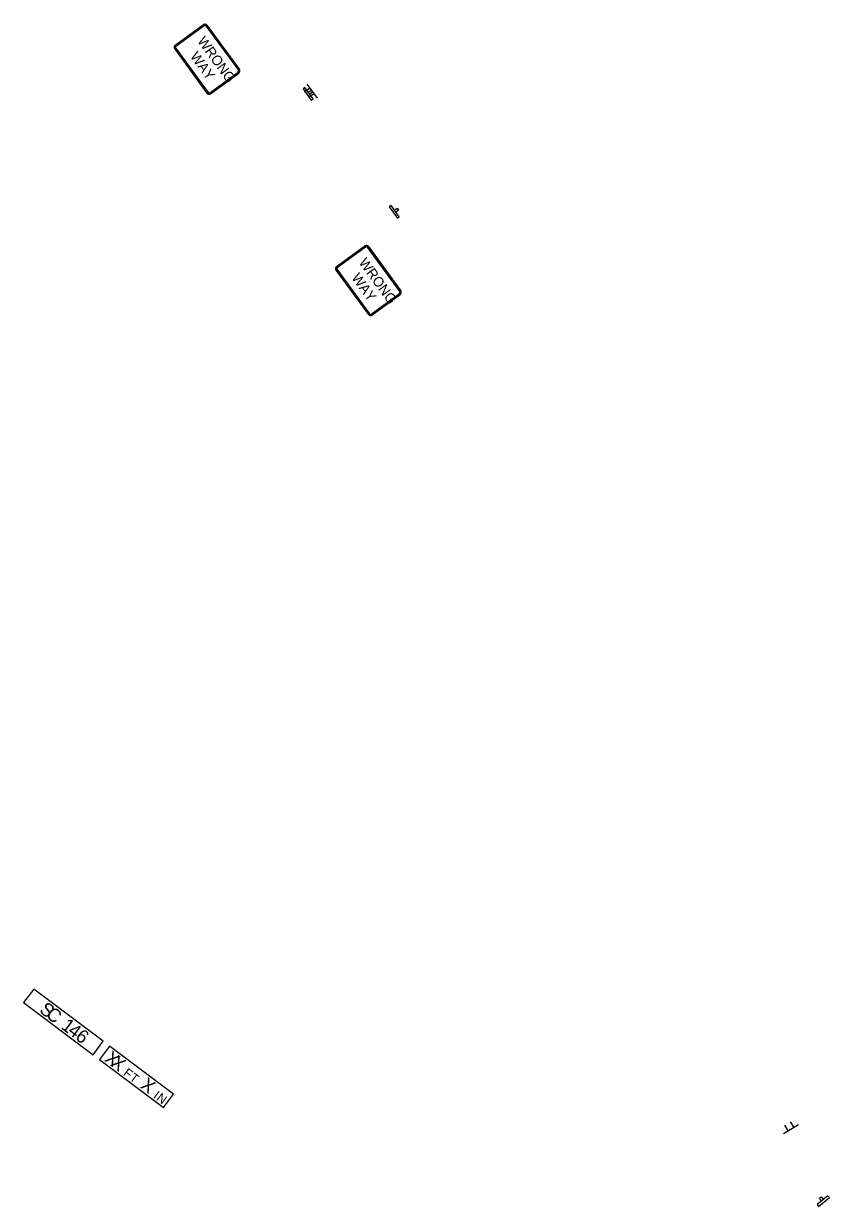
# Model space of a CAD drawing. Extents: x 1581789 to 1622364, y 1043167 to 1103486.
# Drawn here: x 1608920 to 1609402, y 1092218 to 1092927 of the extents above; entities that cross this region are included whole.
import ezdxf

# ---------------------------------------------------------------- set-up
doc = ezdxf.new("R2010")
doc.units = 0
doc.layers.add('RD_PD_ALT1_TX', color=7, linetype='Continuous')

msp = doc.modelspace()

# ---------------------------------------------------------------- linework, layer by layer
at = {"layer": 'RD_PD_ALT1_TX'}
for p, q in [((1609010.78, 1092913.73), (1609027.75, 1092926.1)), ((1609011.22, 1092913.13), (1609028.19, 1092925.5)), ((1609029.24, 1092925.33), (1609048.68, 1092898.66)), ((1609029.85, 1092925.77), (1609049.29, 1092899.11)), ((1609010.45, 1092911.64), (1609029.89, 1092884.97)), ((1609011.06, 1092912.08), (1609030.5, 1092885.41)), ((1609031.55, 1092885.25), (1609048.51, 1092897.62)), ((1609031.99, 1092884.64), (1609048.96, 1092897.01)), ((1609091.46, 1092887.88), (1609088.23, 1092885.53)), ((1609089.62, 1092890.41), (1609095.76, 1092881.98)), ((1609093.82, 1092884.64), (1609090.6, 1092882.29)), ((1609107.42, 1092781.14), (1609124.39, 1092793.51)), ((1609107.87, 1092780.54), (1609124.84, 1092792.9)), ((1609125.88, 1092792.74), (1609145.32, 1092766.07)), ((1609126.49, 1092793.18), (1609145.93, 1092766.51)), ((1609107.1, 1092779.05), (1609126.53, 1092752.38)), ((1609107.7, 1092779.49), (1609127.14, 1092752.82)), ((1609128.19, 1092752.66), (1609145.16, 1092765.02)), ((1609128.63, 1092752.05), (1609145.6, 1092764.42)), ((1609383.99, 1092267.25), (1609375.07, 1092261.85)), ((1609377.88, 1092263.55), (1609375.82, 1092266.97)), ((1609381.32, 1092265.63), (1609379.25, 1092269.05))]:
    msp.add_line(p, q, dxfattribs=at)
for points in [[(1609087.43, 1092887.51), (1609092.34, 1092880.78), (1609093.46, 1092881.6), (1609088.55, 1092888.33)], [(1609092.28, 1092886.75), (1609093.1, 1092885.63), (1609091.42, 1092884.4), (1609090.6, 1092885.53)], [(1609138.97, 1092816.81), (1609143.88, 1092810.07), (1609145, 1092810.89), (1609140.09, 1092817.62)], [(1609143.82, 1092816.04), (1609144.64, 1092814.92), (1609142.95, 1092813.7), (1609142.14, 1092814.82)], [(1609395.97, 1092218.41), (1609402.47, 1092223.62), (1609401.61, 1092224.7), (1609395.1, 1092219.49)], [(1609396.51, 1092223.29), (1609397.59, 1092224.16), (1609398.9, 1092222.53), (1609397.81, 1092221.66)]]:
    msp.add_lwpolyline(points, close=True, dxfattribs=at)
for points in [[(1608920.13, 1092340.42), (1608961.74, 1092309.23), (1608967.74, 1092317.23), (1608926.13, 1092348.42), (1608920.13, 1092340.42), (1608920.13, 1092340.42)], [(1608965.52, 1092306.39), (1609003.93, 1092277.6), (1609009.93, 1092285.6), (1608971.52, 1092314.39), (1608965.52, 1092306.39), (1608965.52, 1092306.39)]]:
    msp.add_lwpolyline(points, dxfattribs=at)
for centre, major_axis, start_param, end_param in [((1609028.64, 1092924.89), (-0.88, 1.21), 4.712389, 6.283185), ((1609028.64, 1092924.89), (-0.442, 0.606), 4.712389, 6.283185), ((1609011.67, 1092912.52), (-0.88, 1.21), 0, 1.570796), ((1609011.67, 1092912.52), (-0.442, 0.606), 0, 1.570796), ((1609048.07, 1092898.22), (0.442, -0.606), 0, 1.570796), ((1609048.07, 1092898.22), (0.88, -1.21), 0, 1.570796), ((1609031.1, 1092885.85), (0.88, -1.21), 4.712389, 6.283185), ((1609031.1, 1092885.85), (0.442, -0.606), 4.712389, 6.283185), ((1609125.28, 1092792.3), (-0.88, 1.21), 4.712389, 6.283185), ((1609125.28, 1092792.3), (-0.442, 0.606), 4.712389, 6.283185), ((1609108.31, 1092779.93), (-0.88, 1.21), 0, 1.570796), ((1609108.31, 1092779.93), (-0.442, 0.606), 0, 1.570796), ((1609144.72, 1092765.63), (0.442, -0.606), 0, 1.570796), ((1609144.72, 1092765.63), (0.88, -1.21), 0, 1.570796), ((1609127.75, 1092753.26), (0.88, -1.21), 4.712389, 6.283185), ((1609127.75, 1092753.26), (0.442, -0.606), 4.712389, 6.283185)]:
    msp.add_ellipse(centre, major_axis=major_axis, ratio=0.999906, start_param=start_param, end_param=end_param, dxfattribs=at)

# ---------------------------------------------------------------- texts
for s, height, rotation, p in [('WRONG', 5.999, 306.08721, (1609023.83, 1092916.14)), ('WAY', 5.999, 306.08721, (1609019.47, 1092906.98)), ('WRONG', 5.999, 306.08721, (1609120.47, 1092783.54)), ('WAY', 5.999, 306.08721, (1609116.11, 1092774.39)), ('S', 8, 323.14282, (1608928.99, 1092335.03)), ('C', 8, 323.14282, (1608932.91, 1092332.09)), ('1', 8, 323.14282, (1608942.08, 1092325.22)), ('4', 8, 323.14282, (1608946, 1092322.27)), ('6', 8, 323.14282, (1608950.59, 1092318.84)), ('X', 8, 323.14282, (1608968.04, 1092305.76)), ('X', 8, 323.14282, (1608971.59, 1092303.09)), ('F', 5.33, 323.14282, (1608979.36, 1092297.27)), ('T', 5.33, 323.14282, (1608983.08, 1092294.48)), ('X', 8, 323.14282, (1608989.41, 1092289.73)), ('I', 5.33, 323.14282, (1608997.38, 1092283.76)), ('N', 5.33, 323.14282, (1608999.21, 1092282.39))]:
    msp.add_text(s, height=height, rotation=rotation, dxfattribs=at).set_placement(p)

doc.saveas('drawing.dxf')
